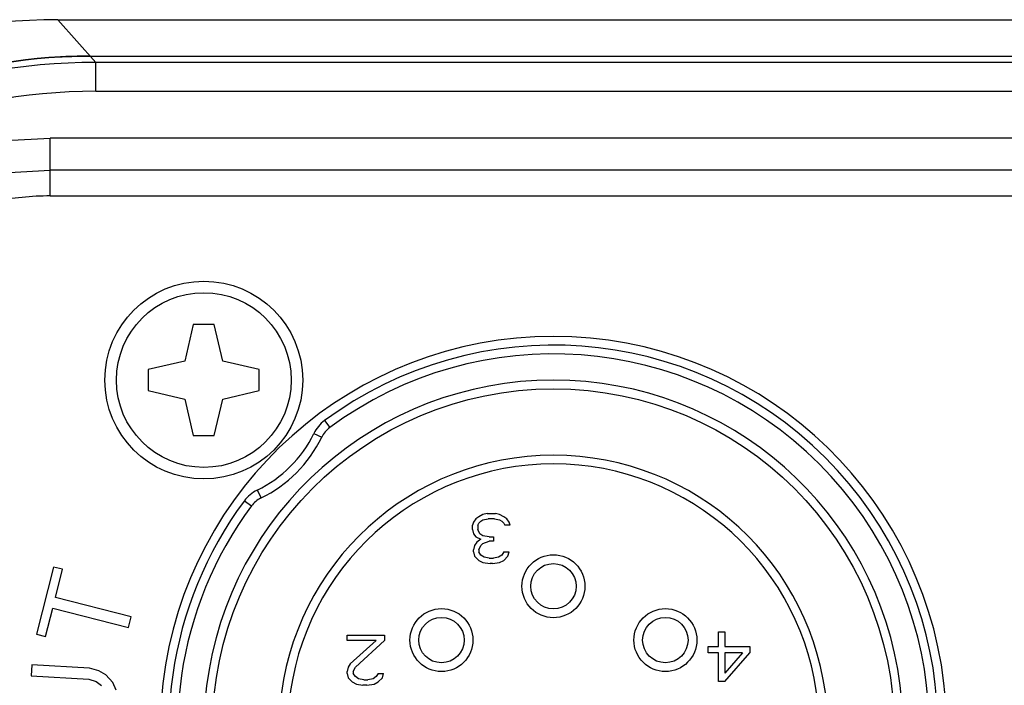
# Paper-space layout 'Sheet' of a CAD drawing. Header units: inches. Extents: x 0.2 to 10.8, y 0.2 to 8.3.
# Tile 452 of 545: x 9.4244 to 9.537, y 4.9749 to 5.0511. Entities that reach past the tile are written whole.
import ezdxf

# ---------------------------------------------------------------- set-up
doc = ezdxf.new("R2010")
doc.units = ezdxf.units.IN
doc.header["$MEASUREMENT"] = 0
doc.layers.get('0').update_dxf_attribs({"lineweight": 5})
doc.layers.add('02___PRT_ALL_AXES', color=7, linetype='Continuous')

psp = doc.layouts.new('Sheet')

# ---------------------------------------------------------------- linework, layer by layer
at = {"color": 0, "linetype": 'ByBlock', "lineweight": -3}
for p, q in [((9.428709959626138, 5.051063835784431), (9.433071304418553, 5.046177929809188)), ((9.428709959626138, 5.051063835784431), (9.798123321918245, 5.051063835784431)), ((9.794370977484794, 5.046860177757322), (9.43246230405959, 5.046860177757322)), ((9.433071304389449, 5.042868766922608), (9.433071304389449, 5.046177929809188)), ((9.79376197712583, 5.046177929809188), (9.433071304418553, 5.046177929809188)), ((9.433071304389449, 5.042868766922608), (9.793761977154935, 5.042868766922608)), ((9.427848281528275, 5.030889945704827), (9.42784855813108, 5.037516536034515)), ((9.798984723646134, 5.037516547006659), (9.427848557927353, 5.037516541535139)), ((9.798984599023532, 5.033857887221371), (9.427848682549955, 5.033857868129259)), ((9.427848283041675, 5.030889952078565), (9.798984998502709, 5.030889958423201)), ((9.44421664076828, 5.016161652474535), (9.443249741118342, 5.011978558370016)), ((9.446616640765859, 5.016161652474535), (9.44421664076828, 5.016161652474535)), ((9.447583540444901, 5.011978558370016), (9.446616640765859, 5.016161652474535)), ((9.443249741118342, 5.011978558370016), (9.439066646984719, 5.011011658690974)), ((9.451766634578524, 5.011011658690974), (9.447583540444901, 5.011978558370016)), ((9.439066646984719, 5.011011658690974), (9.439066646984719, 5.008611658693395)), ((9.451766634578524, 5.008611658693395), (9.451766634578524, 5.011011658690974)), ((9.439066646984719, 5.008611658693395), (9.443249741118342, 5.007644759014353)), ((9.447583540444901, 5.007644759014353), (9.451766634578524, 5.008611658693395)), ((9.443249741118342, 5.007644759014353), (9.44421664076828, 5.003461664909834)), ((9.446616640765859, 5.003461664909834), (9.447583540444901, 5.007644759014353)), ((9.459232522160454, 5.005172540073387), (9.459827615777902, 5.004368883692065)), ((9.44421664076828, 5.003461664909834), (9.446616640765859, 5.003461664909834)), ((9.458013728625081, 5.003703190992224), (9.458913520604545, 5.003266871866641)), ((9.451525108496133, 4.997214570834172), (9.451961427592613, 4.996314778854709)), ((9.450055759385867, 4.9959957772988), (9.450859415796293, 4.995400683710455)), ((9.47652414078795, 4.993923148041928), (9.476285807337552, 4.993558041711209)), ((9.476881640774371, 4.994166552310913), (9.47652414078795, 4.993923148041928)), ((9.47735830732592, 4.994409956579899), (9.476881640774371, 4.994166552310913)), ((9.477834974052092, 4.99453165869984), (9.47735830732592, 4.994409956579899)), ((9.47735830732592, 4.993801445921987), (9.477954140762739, 4.993923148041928)), ((9.477834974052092, 4.99453165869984), (9.478788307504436, 4.99453165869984)), ((9.478669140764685, 4.993923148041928), (9.477954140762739, 4.993923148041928)), ((9.478669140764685, 4.993923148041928), (9.479264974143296, 4.993801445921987)), ((9.479264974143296, 4.994409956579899), (9.478788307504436, 4.99453165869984)), ((9.479741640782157, 4.994166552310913), (9.479264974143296, 4.994409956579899)), ((9.480099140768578, 4.993923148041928), (9.479741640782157, 4.994166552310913)), ((9.48033747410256, 4.993558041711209), (9.480099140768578, 4.993923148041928)), ((9.476285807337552, 4.993558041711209), (9.476166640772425, 4.993192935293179)), ((9.476166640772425, 4.992706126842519), (9.476166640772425, 4.993192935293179)), ((9.476762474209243, 4.993192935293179), (9.476881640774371, 4.993436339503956)), ((9.476762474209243, 4.993192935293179), (9.476762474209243, 4.992706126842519)), ((9.476881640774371, 4.993436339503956), (9.477119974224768, 4.99367974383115)), ((9.477119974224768, 4.99367974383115), (9.47735830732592, 4.993801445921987)), ((9.479264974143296, 4.993801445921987), (9.47950330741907, 4.99367974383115)), ((9.47950330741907, 4.99367974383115), (9.479741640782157, 4.993436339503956)), ((9.479741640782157, 4.993436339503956), (9.4798608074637, 4.993192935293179)), ((9.480456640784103, 4.993192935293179), (9.4798608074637, 4.993192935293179)), ((9.480456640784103, 4.993192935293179), (9.48033747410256, 4.993558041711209)), ((9.476166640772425, 4.992706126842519), (9.476285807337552, 4.992219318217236)), ((9.476285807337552, 4.992219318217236), (9.47652414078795, 4.991854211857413)), ((9.47652414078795, 4.991854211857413), (9.477119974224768, 4.991610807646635)), ((9.477000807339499, 4.992219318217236), (9.476762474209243, 4.992706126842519)), ((9.47735830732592, 4.991975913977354), (9.477000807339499, 4.992219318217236)), ((9.47807330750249, 4.991854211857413), (9.47735830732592, 4.991975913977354)), ((9.47807330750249, 4.991854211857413), (9.478549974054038, 4.991854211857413)), ((9.478549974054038, 4.991854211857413), (9.478549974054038, 4.991367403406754)), ((9.476404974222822, 4.990880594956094), (9.476285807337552, 4.990393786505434)), ((9.476643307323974, 4.991245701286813), (9.476404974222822, 4.990880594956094)), ((9.477119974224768, 4.991610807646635), (9.476643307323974, 4.991245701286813)), ((9.476881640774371, 4.990393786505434), (9.477119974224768, 4.990880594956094)), ((9.477119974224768, 4.990880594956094), (9.47735830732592, 4.991123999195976)), ((9.47735830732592, 4.991123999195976), (9.47807330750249, 4.991367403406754)), ((9.478549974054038, 4.991367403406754), (9.47807330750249, 4.991367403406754)), ((9.476285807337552, 4.99015038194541), (9.476285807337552, 4.990393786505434)), ((9.476285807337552, 4.99015038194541), (9.476404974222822, 4.989663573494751)), ((9.476404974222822, 4.989663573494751), (9.476881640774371, 4.989176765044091)), ((9.476881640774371, 4.990393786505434), (9.476881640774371, 4.99015038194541)), ((9.477119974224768, 4.989785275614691), (9.476881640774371, 4.99015038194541)), ((9.47747747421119, 4.98954187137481), (9.477119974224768, 4.989785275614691)), ((9.47807330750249, 4.989420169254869), (9.47747747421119, 4.98954187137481)), ((9.47807330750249, 4.989420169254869), (9.478549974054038, 4.989420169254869)), ((9.479145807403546, 4.98954187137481), (9.478549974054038, 4.989420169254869)), ((9.47950330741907, 4.989785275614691), (9.479145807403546, 4.98954187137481)), ((9.479741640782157, 4.99015038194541), (9.47950330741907, 4.989785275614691)), ((9.479741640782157, 4.99015038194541), (9.48033747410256, 4.99015038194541)), ((9.479741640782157, 4.989176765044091), (9.480218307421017, 4.989663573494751)), ((9.480218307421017, 4.989663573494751), (9.48033747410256, 4.99015038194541)), ((9.428235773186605, 4.988413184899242), (9.426287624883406, 4.980739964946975)), ((9.429266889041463, 4.988151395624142), (9.428235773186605, 4.988413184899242)), ((9.476881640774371, 4.989176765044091), (9.47735830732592, 4.988933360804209)), ((9.47735830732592, 4.988933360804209), (9.478192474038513, 4.988811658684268)), ((9.47843080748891, 4.988811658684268), (9.478192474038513, 4.988811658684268)), ((9.47843080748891, 4.988811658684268), (9.479264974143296, 4.988933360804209)), ((9.479264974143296, 4.988933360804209), (9.479741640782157, 4.989176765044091)), ((9.428446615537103, 4.984920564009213), (9.429266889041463, 4.988151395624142)), ((9.43710798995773, 4.98272153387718), (9.428446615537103, 4.984920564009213)), ((9.427318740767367, 4.980478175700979), (9.428139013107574, 4.983709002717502)), ((9.428139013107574, 4.983709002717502), (9.4368003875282, 4.981509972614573)), ((9.4368003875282, 4.981509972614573), (9.43710798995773, 4.98272153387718)), ((9.426287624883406, 4.980739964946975), (9.427318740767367, 4.980478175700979)), ((9.46180664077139, 4.980003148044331), (9.46180664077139, 4.980611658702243)), ((9.46180664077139, 4.980611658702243), (9.46609664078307, 4.980611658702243)), ((9.46609664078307, 4.980611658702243), (9.46609664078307, 4.980003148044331)), ((9.50432164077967, 4.979307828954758), (9.50432164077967, 4.981011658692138)), ((9.50432164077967, 4.981011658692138), (9.505036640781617, 4.981011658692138)), ((9.505036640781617, 4.981011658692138), (9.505036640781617, 4.979307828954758)), ((9.465143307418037, 4.980003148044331), (9.46180664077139, 4.980003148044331)), ((9.465143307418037, 4.980003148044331), (9.462164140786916, 4.977325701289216)), ((9.462759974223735, 4.976960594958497), (9.46609664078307, 4.980003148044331)), ((9.503129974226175, 4.978577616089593), (9.503129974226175, 4.979307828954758)), ((9.503129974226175, 4.979307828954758), (9.50432164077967, 4.979307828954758)), ((9.505036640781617, 4.979307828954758), (9.507896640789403, 4.979307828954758)), ((9.507896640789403, 4.979307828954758), (9.507896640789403, 4.978577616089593)), ((9.50432164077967, 4.978577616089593), (9.503129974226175, 4.978577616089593)), ((9.50432164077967, 4.97529165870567), (9.50432164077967, 4.978577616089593)), ((9.505036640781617, 4.97529165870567), (9.507896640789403, 4.978577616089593)), ((9.507062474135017, 4.978577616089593), (9.505036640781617, 4.976265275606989)), ((9.505036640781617, 4.978577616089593), (9.505036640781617, 4.976265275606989)), ((9.507062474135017, 4.978577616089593), (9.505036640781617, 4.978577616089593)), ((9.425757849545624, 4.977220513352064), (9.425681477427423, 4.975972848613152)), ((9.432341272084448, 4.976817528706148), (9.425757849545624, 4.977220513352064)), ((9.462164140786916, 4.977325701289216), (9.461925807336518, 4.976960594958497)), ((9.425681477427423, 4.975972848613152), (9.432264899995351, 4.975569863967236)), ((9.433390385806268, 4.976544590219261), (9.432341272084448, 4.976817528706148)), ((9.43421440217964, 4.976076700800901), (9.433390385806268, 4.976544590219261)), ((9.435012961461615, 4.975192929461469), (9.43421440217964, 4.976076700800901)), ((9.461925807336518, 4.976960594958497), (9.46180664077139, 4.976473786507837)), ((9.46180664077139, 4.976230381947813), (9.46180664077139, 4.976473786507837)), ((9.46180664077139, 4.976230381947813), (9.461925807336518, 4.975743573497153)), ((9.462521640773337, 4.976473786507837), (9.462759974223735, 4.976960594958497)), ((9.462521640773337, 4.976473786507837), (9.462521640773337, 4.976230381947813)), ((9.462759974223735, 4.97586527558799), (9.462521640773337, 4.976230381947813)), ((9.465381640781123, 4.976230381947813), (9.465143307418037, 4.97586527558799)), ((9.465381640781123, 4.976230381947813), (9.465977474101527, 4.976230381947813)), ((9.465858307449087, 4.975743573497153), (9.465977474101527, 4.976230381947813)), ((9.432264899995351, 4.975569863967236), (9.433101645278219, 4.97530992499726)), ((9.433101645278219, 4.97530992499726), (9.433713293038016, 4.974855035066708)), ((9.435386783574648, 4.97433515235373), (9.435012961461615, 4.975192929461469)), ((9.461925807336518, 4.975743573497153), (9.46240247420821, 4.975256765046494)), ((9.46240247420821, 4.975256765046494), (9.462879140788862, 4.975013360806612)), ((9.463117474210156, 4.975621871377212), (9.462759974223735, 4.97586527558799)), ((9.462879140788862, 4.975013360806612), (9.463594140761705, 4.974891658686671)), ((9.463713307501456, 4.975500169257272), (9.463117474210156, 4.975621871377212)), ((9.464070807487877, 4.974891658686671), (9.463594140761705, 4.974891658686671)), ((9.463713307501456, 4.975500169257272), (9.464189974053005, 4.975500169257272)), ((9.464070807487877, 4.974891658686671), (9.464904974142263, 4.975013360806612)), ((9.464785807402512, 4.975621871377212), (9.464189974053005, 4.975500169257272)), ((9.465143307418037, 4.97586527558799), (9.464785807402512, 4.975621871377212)), ((9.464904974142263, 4.975013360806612), (9.465381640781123, 4.975256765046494)), ((9.465381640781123, 4.975256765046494), (9.465858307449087, 4.975743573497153)), ((9.505036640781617, 4.97529165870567), (9.50432164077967, 4.97529165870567))]:
    psp.add_line(p, q, dxfattribs=at)
for points in [[(9.41280671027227, 5.034864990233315), (9.417703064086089, 5.036329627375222), (9.42274040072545, 5.037217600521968), (9.427848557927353, 5.037516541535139)], [(9.41402245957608, 5.03125540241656), (9.418522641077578, 5.032692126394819), (9.423154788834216, 5.033564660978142), (9.427848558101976, 5.033857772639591)]]:
    psp.add_lwpolyline(points, dxfattribs=at)
for centre, radius in [((9.44541664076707, 5.009811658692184), 0.01132), ((9.485416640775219, 4.969811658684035), 0.03900000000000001), ((9.485416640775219, 4.986211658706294), 0.003599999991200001), ((9.485416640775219, 4.986211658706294), 0.002600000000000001), ((9.47260639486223, 4.980051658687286), 0.003599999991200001), ((9.498226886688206, 4.980051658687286), 0.003599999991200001), ((9.47260639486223, 4.980051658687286), 0.002600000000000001), ((9.498226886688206, 4.980051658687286), 0.002600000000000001)]:
    psp.add_circle(centre, radius, dxfattribs=at)
for centre, radius, start, end in [((9.485416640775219, 4.969811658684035), 0.04500000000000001, 283.5114157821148, 256.5014930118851), ((9.485416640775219, 4.969811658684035), 0.04400000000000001, 323.4806948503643, 126.5193051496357), ((9.485416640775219, 4.969811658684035), 0.04300000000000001, 323.4806948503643, 126.5193051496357), ((9.485416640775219, 4.969811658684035), 0.04000000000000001, 284.4775120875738, 255.5646898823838), ((9.46161289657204, 5.001957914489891), 0.004000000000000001, 126.5193051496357, 154.1307387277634), ((9.46161289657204, 5.001957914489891), 0.003000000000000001, 126.5193051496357, 154.1307387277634), ((9.44541664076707, 5.009811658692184), 0.014, 295.8692612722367, 334.1307387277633), ((9.44541664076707, 5.009811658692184), 0.015, 295.8692612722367, 334.1307387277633), ((9.485416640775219, 4.969811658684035), 0.0314, 280.0317310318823, 259.9682689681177), ((9.485416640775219, 4.969811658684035), 0.03040000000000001, 281.3682301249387, 258.6317698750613), ((9.453270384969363, 4.993615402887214), 0.004000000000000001, 115.8692612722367, 143.4806948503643), ((9.453270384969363, 4.993615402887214), 0.003000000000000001, 115.8692612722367, 143.4806948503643), ((9.485416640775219, 4.969811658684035), 0.04400000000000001, 143.4806948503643, 256.7480906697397), ((9.485416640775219, 4.969811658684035), 0.04300000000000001, 143.4806948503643, 256.5522730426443)]:
    psp.add_arc(centre, radius, start, end, dxfattribs=at)
for points, knots in [([(9.428709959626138, 5.051063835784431), (9.411545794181, 5.051063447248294), (9.376091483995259, 5.037928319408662), (9.359044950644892, 5.004228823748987), (9.35709344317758, 4.987296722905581)], [0, 0, 0, 0, 0.5017535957, 1, 1, 1, 1]), ([(9.432436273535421, 5.046889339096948), (9.431864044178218, 5.04688933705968), (9.430718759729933, 5.046875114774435), (9.429574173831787, 5.046832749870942), (9.42900185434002, 5.046804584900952)], [0, 0, 0, 0, 0.499658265, 1, 1, 1, 1]), ([(9.433071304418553, 5.046177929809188), (9.416108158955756, 5.046177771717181), (9.38101271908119, 5.0332705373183), (9.363873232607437, 5.000086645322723), (9.36171797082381, 4.983299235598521)], [0, 0, 0, 0, 0.5005599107, 1, 1, 1, 1]), ([(9.43246230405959, 5.046860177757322), (9.431885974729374, 5.046860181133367), (9.43073252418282, 5.046845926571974), (9.429579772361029, 5.046803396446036), (9.429003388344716, 5.046775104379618)], [0, 0, 0, 0, 0.4996754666, 1, 1, 1, 1]), ([(9.433071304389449, 5.042868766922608), (9.416853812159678, 5.042868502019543), (9.383370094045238, 5.030365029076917), (9.367370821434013, 4.998489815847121), (9.365566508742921, 4.98249524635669)], [0, 0, 0, 0, 0.5018796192, 1, 1, 1, 1]), ([(9.427848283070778, 5.030890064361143), (9.425694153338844, 5.03089047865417), (9.421375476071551, 5.030444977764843), (9.417228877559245, 5.029167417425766), (9.4152406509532, 5.028337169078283)], [0, 0, 0, 0, 0.4999439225, 1, 1, 1, 1])]:
    psp.add_open_spline(points, degree=3, knots=knots, dxfattribs=at)
for points in [[(9.429003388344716, 5.046775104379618), (9.400712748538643, 5.045386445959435), (9.370215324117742, 5.020701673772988), (9.36294428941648, 4.993326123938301)], [(9.42900185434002, 5.046804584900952), (9.40070552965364, 5.04541206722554), (9.37034376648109, 5.020672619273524), (9.362944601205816, 4.993325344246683)]]:
    psp.add_open_spline(points, degree=3, dxfattribs=at)
at = {"layer": '02___PRT_ALL_AXES', "color": 0, "linetype": 'ByBlock', "lineweight": -3}
psp.add_circle((9.44541664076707, 5.009811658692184), 0.01, dxfattribs=at)

doc.saveas('drawing.dxf')
